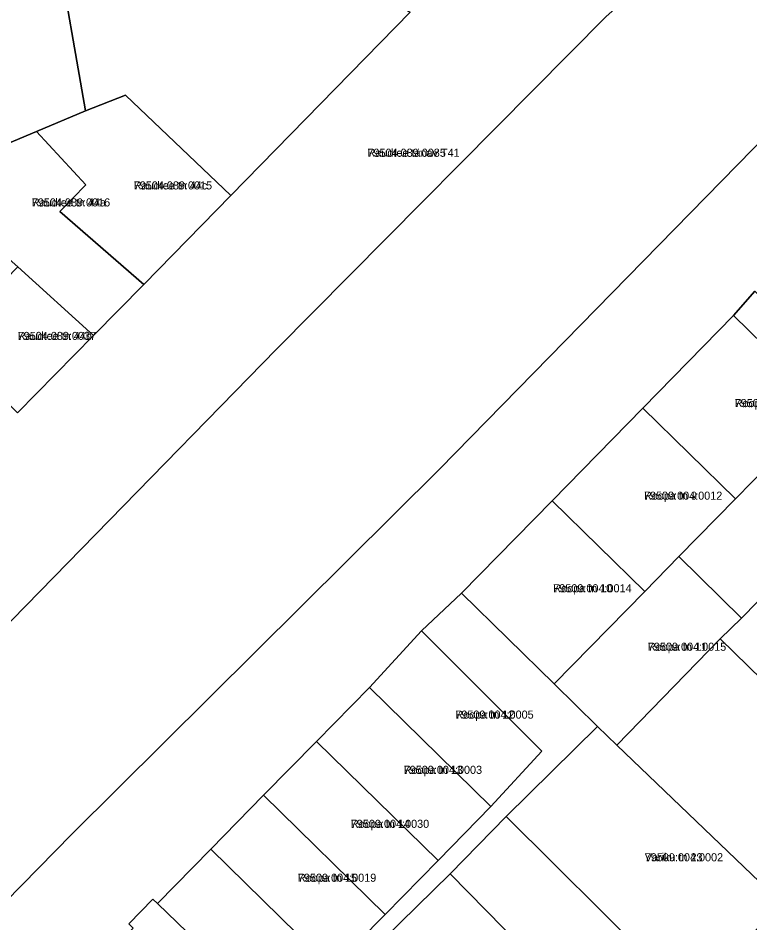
# Model space of a CAD drawing. Extents: x 643847 to 663718, y 6468443 to 6482775.
# Drawn here: x 658299.3 to 658434.8, y 6471139.8 to 6471307.4 of the extents above; entities that cross this region are included whole.
import ezdxf

# ---------------------------------------------------------------- set-up
doc = ezdxf.new("R2010")
doc.units = 0
for name, color, linetype in [('L_AADRESS', 7, 'Continuous'), ('PIIR', 7, 'Continuous'), ('TUNNUS', 7, 'Continuous')]:
    doc.layers.add(name, color=color, linetype=linetype)

msp = doc.modelspace()

# ---------------------------------------------------------------- linework, layer by layer
at = {"layer": 'PIIR'}
for points in [[(658007.99, 6470900.13), (658096.06, 6470989.93), (658200.31, 6471096.15), (658280.05, 6471177.4), (658347.18, 6471246.04), (658408.18, 6471307.67), (658438.67, 6471334.7), (658478.11, 6471367.3), (658546.87, 6471437.66), (658591.46, 6471443.7), (658580.57, 6471432.42), (658519.5, 6471369.2), (658377.32, 6471223.85), (658309.25, 6471156.22), (658235.32, 6471080.84), (658070.5, 6470912.78)], [(658435.71, 6471256.83), (658431.78, 6471252.28), (658415, 6471235.13), (658398.21, 6471217.99), (658381.42, 6471200.84), (658374, 6471193.86), (658364.35, 6471183.41), (658354.56, 6471173.41), (658344.76, 6471163.42), (658334.97, 6471153.42), (658325.14, 6471143.4), (658324.29, 6471144.18), (658319.81, 6471139.62), (658320.64, 6471138.79), (658315.42, 6471133.45), (658305.6, 6471123.43), (658295.8, 6471113.43), (658290.2, 6471107.72), (658266.92, 6471083.94), (658249.97, 6471066.62), (658235.32, 6471080.84), (658309.25, 6471156.22), (658377.32, 6471223.85), (658519.5, 6471369.2)], [(658408.18, 6471307.67), (658347.18, 6471246.04), (658280.05, 6471177.4), (658200.31, 6471096.15), (658181.13, 6471114.96), (658188.16, 6471120.79), (658235.8, 6471170.68), (658265.46, 6471199.67), (658292.62, 6471227.52), (658252.32, 6471267.58), (658227.24, 6471292.53), (658225.4, 6471309.63), (658263.97, 6471269.3), (658285.8, 6471247.5), (658299.22, 6471234.24), (658313.3, 6471248.59), (658322.59, 6471258.06), (658338.73, 6471274.51), (658371.92, 6471308.45)], [(658357.48, 6471131.38), (658367.27, 6471141.37), (658377.06, 6471151.37), (658386.86, 6471161.37), (658396.25, 6471171.62), (658374, 6471193.86), (658381.42, 6471200.84), (658398.56, 6471184.05), (658406.6, 6471176.18), (658389.69, 6471159.47), (658379.33, 6471148.88), (658366.95, 6471136.76)]]:
    msp.add_lwpolyline(points, dxfattribs=at)
for points in [[(658338.73, 6471274.51), (658319.18, 6471293.08), (658311.77, 6471290.19), (658306.32, 6471321.73), (658303.22, 6471345.17), (658371.92, 6471308.45)], [(658258.67, 6471322.85), (658263.6, 6471314.09), (658298.93, 6471318.61), (658306.32, 6471321.73), (658311.77, 6471290.19), (658302.73, 6471286.39), (658300.79, 6471285.58), (658281.13, 6471277.31), (658263.97, 6471269.29), (658225.4, 6471309.63), (658224.42, 6471318.66)], [(658322.59, 6471258.06), (658307.05, 6471271.53), (658311.84, 6471276.47), (658302.73, 6471286.39), (658311.77, 6471290.19), (658319.18, 6471293.08), (658338.73, 6471274.51)], [(658313.3, 6471248.59), (658299.28, 6471261.29), (658281.13, 6471277.31), (658300.79, 6471285.58), (658302.73, 6471286.39), (658311.84, 6471276.47), (658307.05, 6471271.53), (658322.59, 6471258.06)], [(658299.22, 6471234.24), (658285.81, 6471247.56), (658299.28, 6471261.29), (658313.3, 6471248.59)], [(658435.71, 6471256.83), (658452.8, 6471240.1), (658453.62, 6471240.84), (658459.49, 6471235.22), (658465.35, 6471229.61), (658456.35, 6471219.83), (658444.74, 6471231.2), (658448.94, 6471235.48), (658431.78, 6471252.28)], [(658431.78, 6471252.28), (658448.94, 6471235.48), (658444.74, 6471231.2), (658432.14, 6471218.35), (658415, 6471235.13)], [(658415, 6471235.13), (658432.14, 6471218.35), (658421.65, 6471207.63), (658415.35, 6471201.2), (658398.21, 6471217.99)], [(658456.35, 6471219.83), (658448.07, 6471211.37), (658433.26, 6471196.25), (658421.65, 6471207.63), (658432.14, 6471218.35), (658444.74, 6471231.2)], [(658398.21, 6471217.99), (658415.35, 6471201.2), (658398.56, 6471184.05), (658381.42, 6471200.84)], [(658459.75, 6471162.61), (658452.61, 6471169.61), (658429.31, 6471192.43), (658433.26, 6471196.25), (658448.07, 6471211.37), (658478.44, 6471181.96)], [(658406.6, 6471176.18), (658398.56, 6471184.05), (658415.35, 6471201.2), (658421.65, 6471207.63), (658433.26, 6471196.25), (658429.31, 6471192.43), (658410.17, 6471172.68)], [(658374, 6471193.86), (658396.25, 6471171.62), (658386.86, 6471161.37), (658364.35, 6471183.41)], [(658440.9, 6471143.27), (658433.69, 6471150.16), (658410.17, 6471172.68), (658429.31, 6471192.43), (658452.61, 6471169.61), (658459.75, 6471162.61)], [(658364.35, 6471183.41), (658386.86, 6471161.37), (658377.06, 6471151.37), (658354.56, 6471173.41)], [(658416.27, 6471133.08), (658389.69, 6471159.47), (658406.6, 6471176.18), (658410.17, 6471172.68), (658433.69, 6471150.16), (658440.9, 6471143.27), (658423.21, 6471126.19)], [(658354.56, 6471173.41), (658377.06, 6471151.37), (658367.27, 6471141.37), (658344.76, 6471163.42)], [(658344.76, 6471163.42), (658367.27, 6471141.37), (658357.48, 6471131.38), (658334.97, 6471153.42)], [(658412.44, 6471115.08), (658379.33, 6471148.88), (658389.69, 6471159.47), (658416.27, 6471133.08), (658423.21, 6471126.19)], [(658334.97, 6471153.42), (658357.48, 6471131.38), (658347.67, 6471121.35), (658337.82, 6471131.11), (658325.14, 6471143.4)], [(658403.9, 6471106.36), (658366.95, 6471136.76), (658379.33, 6471148.88), (658412.44, 6471115.08)], [(658319.81, 6471139.62), (658324.29, 6471144.18), (658325.14, 6471143.4), (658337.82, 6471131.11), (658347.67, 6471121.35), (658337.82, 6471111.34), (658327.96, 6471121.25), (658319.3, 6471129.64), (658315.42, 6471133.45), (658320.64, 6471138.79)]]:
    msp.add_lwpolyline(points, close=True, dxfattribs=at)

# ---------------------------------------------------------------- texts
at = {"layer": 'L_AADRESS'}
for s, p in [('Raudtee tänav T41', (658364, 6471281.69)), ('Raudtee tn 44c', (658320.73, 6471275.64)), ('Raudtee tn 44a', (658301.86, 6471272.49)), ('Raudtee tn 44b', (658299.25, 6471247.76)), ('Roopa tn 8', (658431.98, 6471235.32)), ('Roopa tn 9', (658415.18, 6471218.17)), ('Roopa tn 10', (658398.39, 6471201.02)), ('Roopa tn 11', (658415.91, 6471190.19)), ('Roopa tn 12', (658380.26, 6471177.62)), ('Roopa tn 13', (658370.71, 6471167.39)), ('Roopa tn 14', (658360.92, 6471157.39)), ('Variku tn 23', (658415.33, 6471151.19)), ('Roopa tn 15', (658351.12, 6471147.4))]:
    msp.add_text(s, height=1.5, dxfattribs=at).set_placement(p)
at = {"layer": 'TUNNUS'}
for s, p in [('79504:089:0085', (658364, 6471281.69)), ('79504:089:0015', (658320.73, 6471275.64)), ('79504:089:0016', (658301.86, 6471272.49)), ('79504:089:0037', (658299.25, 6471247.76)), ('79509:004:0008', (658431.98, 6471235.32)), ('79509:004:0012', (658415.18, 6471218.17)), ('79509:004:0014', (658398.39, 6471201.02)), ('79509:004:0015', (658415.91, 6471190.19)), ('79509:004:0005', (658380.26, 6471177.62)), ('79509:004:0003', (658370.71, 6471167.39)), ('79509:004:0030', (658360.92, 6471157.39)), ('79509:004:0002', (658415.33, 6471151.19)), ('79509:004:0019', (658351.12, 6471147.4))]:
    msp.add_text(s, height=1.5, dxfattribs=at).set_placement(p)

doc.saveas('drawing.dxf')
